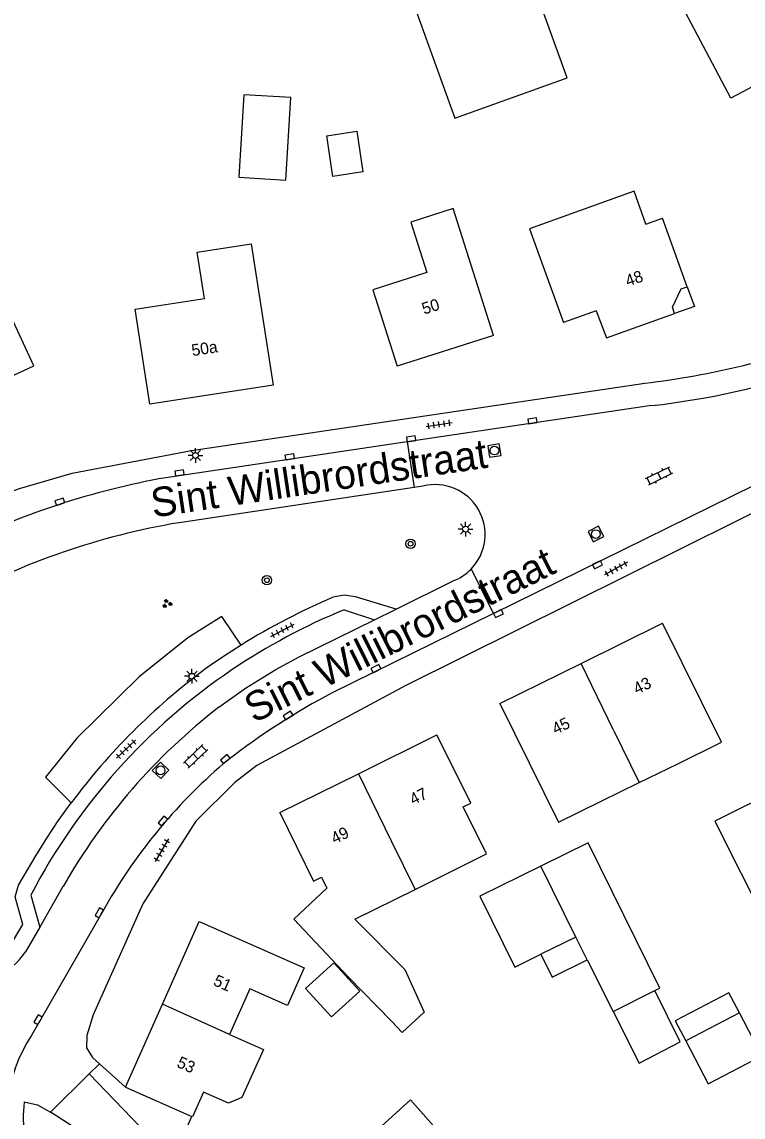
# Model space of a CAD drawing. Extents: x 136000 to 138005, y 398500 to 400500.
# Drawn here: x 137748.9 to 137810.5, y 399961.8 to 400055.3 of the extents above; entities that cross this region are included whole.
import ezdxf

# ---------------------------------------------------------------- set-up
doc = ezdxf.new("R2010")
doc.units = 0
for name, color, linetype in [('gg-afsc-muur', 7, 'Continuous'), ('gg-anno-huisnummerreeks BGT', 7, 'Continuous'), ('gg-anno-openbare ruimte label', 7, 'Continuous'), ('gg-bbg-bijgebouw', 7, 'Continuous'), ('gg-bbg-gedigitaliseerde bebouwing', 7, 'Continuous'), ('gg-bbg-gedigitaliseerde bijgebouw', 7, 'Continuous'), ('gg-bbg-hoofdgebouw', 7, 'Continuous'), ('gg-bbg-luifel en loopbrug', 7, 'Continuous'), ('gg-bbg-onder overbouw', 7, 'Continuous'), ('gg-bbg-pand overbouw', 7, 'Continuous'), ('gg-bbg-tussenscheiding', 7, 'Continuous'), ('gg-knt-verharding', 7, 'Continuous'), ('gg-knt-verharding nz', 7, 'Continuous'), ('gt-grn-groengrens', 7, 'Continuous'), ('gt-grn-weggrens', 7, 'Continuous'), ('gt-symb-boom', 7, 'Continuous'), ('gt-symb-groenvak', 7, 'Continuous'), ('gt-symb-klinker verharding', 7, 'Continuous'), ('gt-symb-kolk', 7, 'Continuous'), ('gt-symb-lichtmast', 7, 'Continuous'), ('gt-symb-rioolschacht', 7, 'Continuous'), ('gt-symb-tegel verharding', 7, 'Continuous')]:
    doc.layers.add(name, color=color, linetype=linetype)

# ---------------------------------------------------------------- blocks, each defined once
blk = doc.blocks.new('gt0-KL1')
at = {"layer": 'gt-symb-klinker verharding'}
for p, q in [((-1.15, 0.3), (1.15, 0.3)), ((-1, -0.3), (-1, 0.3)), ((-0.5, 0.3), (-0.5, 0.45)), ((0, -0.3), (0, 0.3)), ((0.5, 0.3), (0.5, 0.45)), ((1, -0.3), (1, 0.3)), ((-1.15, -0.3), (1.15, -0.3)), ((-0.5, -0.45), (-0.5, -0.3)), ((0.5, -0.45), (0.5, -0.3))]:
    blk.add_line(p, q, dxfattribs=at)
blk = doc.blocks.new('gt0-KOLK')
at = {"layer": 'gt-symb-kolk'}
blk.add_lwpolyline([(0, 0), (0.375, 0), (0.375, 0.4), (-0.375, 0.4), (-0.375, 0), (0, 0)], dxfattribs=at)
blk = doc.blocks.new('gt0-TEG1')
at = {"layer": 'gt-symb-tegel verharding'}
for p, q in [((-1.125, 0), (1.125, 0)), ((-0.9, -0.25), (-0.9, 0.25)), ((-0.45, -0.25), (-0.45, 0.25)), ((0, -0.25), (0, 0.25)), ((0.45, -0.25), (0.45, 0.25)), ((0.9, -0.25), (0.9, 0.25))]:
    blk.add_line(p, q, dxfattribs=at)
blk = doc.blocks.new('gt0-BOOM')
at = {"layer": 'gt-symb-boom'}
for radius in [0.4, 0.2]:
    blk.add_circle((0, 0), radius, dxfattribs=at)
blk = doc.blocks.new('gt0-RS')
at = {"layer": 'gt-symb-rioolschacht'}
blk.add_lwpolyline([(-0.5, -0.5), (0.5, -0.5), (0.5, 0.5), (-0.5, 0.5)], close=True, dxfattribs=at)
blk.add_circle((0, 0), 0.375, dxfattribs=at)
blk = doc.blocks.new('gt0-LMAST')
at = {"layer": 'gt-symb-lichtmast'}
for p, q in [((-0.182, 0.173), (-0.447, 0.438)), ((-0.005, 0.246), (-0.005, 0.621)), ((0.172, 0.173), (0.437, 0.438)), ((-0.255, -0.004), (-0.63, -0.004)), ((-0.182, -0.181), (-0.447, -0.446)), ((-0.005, -0.254), (-0.005, -0.629)), ((0.437, -0.446), (0.172, -0.181)), ((0.245, -0.004), (0.62, -0.004))]:
    blk.add_line(p, q, dxfattribs=at)
blk.add_circle((-0.005, -0.004), 0.25, dxfattribs=at)
blk = doc.blocks.new('gt0-GRVAK')
at = {"layer": 'gt-symb-groenvak'}
for p, q in [((-0.11, 0.189), (-0.228, 0.24)), ((-0.182, 0.153), (0.088, 0.153)), ((-0.091, 0.211), (-0.156, 0.322)), ((-0.047, 0.214), (-0.047, 0.393)), ((-0.004, 0.211), (0.061, 0.322)), ((0.015, 0.189), (0.133, 0.24)), ((0.262, -0.052), (0.197, 0.059)), ((0.305, -0.049), (0.305, 0.13)), ((0.349, -0.052), (0.414, 0.059)), ((-0.245, -0.228), (-0.363, -0.177)), ((-0.318, -0.264), (-0.047, -0.264)), ((-0.226, -0.206), (-0.291, -0.095)), ((-0.183, -0.203), (-0.183, -0.024)), ((-0.139, -0.206), (-0.074, -0.095)), ((-0.12, -0.228), (-0.002, -0.177)), ((0.243, -0.074), (0.125, -0.023)), ((0.17, -0.11), (0.441, -0.11)), ((0.368, -0.074), (0.486, -0.023))]:
    blk.add_line(p, q, dxfattribs=at)

msp = doc.modelspace()

# ---------------------------------------------------------------- linework, layer by layer
at = {"layer": 'gg-afsc-muur'}
msp.add_lwpolyline([(137763.049, 399958.36), (137762.308, 399959.345), (137763.41, 399961.831)], dxfattribs=at)
at = {"layer": 'gg-bbg-bijgebouw'}
msp.add_lwpolyline([(137767.447, 400042.071), (137771.442, 400041.818), (137771.867, 400048.854), (137767.874, 400049.095), (137767.447, 400042.071)], dxfattribs=at)
at = {"layer": 'gg-bbg-gedigitaliseerde bebouwing'}
for p, q in [((137802.195, 400038.039), (137803.611, 400038.549)), ((137801.607, 399990.349), (137804.914, 399991.963)), ((137798.363, 399988.766), (137801.607, 399990.349)), ((137777.344, 399978.701), (137782.487, 399981.217)), ((137772.121, 399978.699), (137776.779, 399973.778)), ((137776.779, 399973.778), (137780.494, 399969.96)), ((137768.38, 399972.73), (137766.641, 399968.852))]:
    msp.add_line(p, q, dxfattribs=at)
for points in [[(137802.195, 400038.039), (137801.18, 400040.859), (137792.257, 400037.64), (137795.155, 400029.642)], [(137789.17, 400028.53), (137785.735, 400039.381), (137782.11, 400038.228), (137783.482, 400033.915), (137778.879, 400032.452), (137780.96, 400025.92)], [(137804.914, 399991.963), (137808.645, 399993.81), (137803.61, 400003.97)], [(137789.73, 399997.1), (137794.729, 399986.967), (137798.363, 399988.766)], [(137782.487, 399981.217), (137788.577, 399984.257), (137786.585, 399988.274), (137787.243, 399988.601), (137784.35, 399994.44)], [(137777.344, 399978.701), (137781.614, 399974.394), (137783.252, 399970.76), (137781.373, 399969.014), (137780.494, 399969.96)], [(137766.641, 399968.852), (137769.526, 399967.55), (137767.681, 399963.462), (137766.544, 399962.967), (137764.428, 399963.916), (137763.48, 399961.8), (137763.41, 399961.831)]]:
    msp.add_lwpolyline(points, dxfattribs=at)
at = {"layer": 'gg-bbg-gedigitaliseerde bijgebouw'}
for p, q in [((137793.217, 399983.217), (137788.006, 399980.647)), ((137797.166, 399975.212), (137799.394, 399970.797)), ((137799.394, 399970.797), (137802.963, 399972.597)), ((137810.175, 399970.688), (137805.592, 399968.297))]:
    msp.add_line(p, q, dxfattribs=at)
for points in [[(137788.414, 400070.061), (137778.841, 400066.611), (137785.874, 400047.099), (137795.456, 400050.553), (137788.414, 400070.061)], [(137810.95, 400067.82), (137818.47, 400053.587), (137809.434, 400048.813), (137801.915, 400063.046), (137806.203, 400065.312)], [(137775.459, 400042.133), (137774.935, 400045.594), (137777.506, 400045.983), (137778.03, 400042.522), (137775.459, 400042.133)], [(137813.728, 399989.89), (137808.086, 399987.056), (137816.899, 399969.511)], [(137802.963, 399972.597), (137803.378, 399972.807), (137797.261, 399985.212), (137793.217, 399983.217)], [(137788.006, 399980.647), (137790.991, 399974.594), (137793.229, 399975.697)], [(137793.229, 399975.697), (137794.192, 399973.745), (137797.166, 399975.212)], [(137777.766, 399972.544), (137775.557, 399974.964), (137773.136, 399972.755), (137775.346, 399970.335), (137777.766, 399972.544)], [(137805.592, 399968.297), (137807.5, 399964.639), (137812.084, 399967.03), (137810.175, 399970.688)], [(137779.436, 399956.1), (137784.488, 399960.558), (137782.094, 399963.266), (137774.911, 399956.732)]]:
    msp.add_lwpolyline(points, dxfattribs=at)
at = {"layer": 'gg-bbg-hoofdgebouw'}
for p, q in [((137805.726, 400032.706), (137803.611, 400038.549)), ((137797.954, 400030.657), (137795.155, 400029.642)), ((137789.17, 400028.53), (137780.96, 400025.92)), ((137796.67, 400000.535), (137803.61, 400003.97)), ((137789.73, 399997.1), (137796.67, 400000.535)), ((137777.645, 399991.115), (137784.35, 399994.44)), ((137770.94, 399987.79), (137777.645, 399991.115)), ((137757.75, 399964.34), (137760.912, 399971.437)), ((137757.75, 399964.34), (137763.41, 399961.831))]:
    msp.add_line(p, q, dxfattribs=at)
for points in [[(137758.57, 400030.777), (137764.498, 400031.702), (137763.881, 400035.654), (137768.485, 400036.372), (137770.374, 400024.3), (137759.829, 400022.664), (137758.57, 400030.777)], [(137749.93, 400025.95), (137745.69, 400035.06), (137717.86, 400022.04), (137722.02, 400012.94), (137749.93, 400025.95)], [(137797.954, 400030.657), (137798.813, 400028.33), (137804.645, 400030.413)], [(137770.94, 399987.79), (137773.806, 399981.936), (137774.488, 399982.27), (137774.95, 399981.327), (137772.121, 399978.699)], [(137760.912, 399971.437), (137764.06, 399978.5), (137773, 399974.52), (137771.58, 399971.31), (137768.38, 399972.73)]]:
    msp.add_lwpolyline(points, dxfattribs=at)
at = {"layer": 'gg-bbg-luifel en loopbrug'}
for points in [[(137799.394, 399970.797), (137801.622, 399966.381), (137805.122, 399968.219), (137802.963, 399972.597)], [(137810.175, 399970.688), (137809.283, 399972.397), (137804.7, 399970.005), (137805.592, 399968.297)]]:
    msp.add_lwpolyline(points, dxfattribs=at)
at = {"layer": 'gg-bbg-onder overbouw'}
msp.add_lwpolyline([(137804.645, 400030.413), (137804.448, 400030.958), (137805.209, 400032.519), (137805.726, 400032.706)], dxfattribs=at)
at = {"layer": 'gg-bbg-pand overbouw'}
msp.add_lwpolyline([(137805.726, 400032.706), (137806.333, 400031.03), (137804.645, 400030.413)], dxfattribs=at)
at = {"layer": 'gg-bbg-tussenscheiding'}
for p, q in [((137799.43, 399994.827), (137796.67, 400000.535)), ((137799.43, 399994.827), (137801.607, 399990.349)), ((137796.203, 399977.164), (137793.217, 399983.217)), ((137796.203, 399977.164), (137793.229, 399975.697)), ((137797.166, 399975.212), (137796.203, 399977.164)), ((137766.641, 399968.852), (137760.912, 399971.437))]:
    msp.add_line(p, q, dxfattribs=at)
msp.add_lwpolyline([(137777.645, 399991.115), (137780.482, 399985.315), (137782.487, 399981.217)], dxfattribs=at)
at = {"layer": 'gg-knt-verharding'}
for p, q in [((137802.674, 400022.551), (137781.804, 400019.452)), ((137781.804, 400019.452), (137761.19, 400016.39)), ((137782.396, 400015.557), (137762.33, 400012.55)), ((137783.154, 400015.671), (137782.396, 400015.557)), ((137780.875, 400005.17), (137785.73, 400007.58)), ((137789.166, 400004.805), (137775.41, 399998.03)), ((137776.418, 400005.108), (137779.011, 400004.245)), ((137779.011, 400004.245), (137780.875, 400005.17)), ((137749.674, 399980.753), (137750.437, 399978.014)), ((137756.022, 399979.724), (137749.77, 399968.8)), ((137750.437, 399978.014), (137749.226, 399975.905)), ((137757.75, 399964.34), (137755.533, 399966.336)), ((137751.341, 399962.205), (137754.66, 399965.47))]:
    msp.add_line(p, q, dxfattribs=at)
for points in [[(137923.75, 400078.87), (137880.29, 400051.03), (137851.64, 400033.41), (137851.35, 400033.93), (137845.46, 400030.62), (137833.58, 400024.44), (137781.69, 399998.64), (137768.98, 399991.81), (137767.1, 399990.35), (137763.75, 399987.07), (137759.24, 399980), (137755, 399970.53), (137754.45, 399968.76), (137754.43, 399967.7), (137754.94, 399966.87), (137755.533, 399966.336)], [(137789.166, 400004.805), (137844.89, 400032.25), (137856.11, 400038.73), (137857.913, 400039.876)], [(137727.238, 400007.89), (137748.72, 400015.48), (137753.2, 400016.78), (137763.38, 400018.72), (137802.11, 400024.46)], [(137780.875, 400005.17), (137777.39, 400006.21), (137776.43, 400006.36), (137775.49, 400006.19)], [(137767.644, 400002.105), (137766.442, 400001.337), (137765.262, 400000.541), (137764.51, 400000)], [(137730.518, 399997.266), (137747.12, 399975.48), (137747.84, 399976.32), (137748.98, 399978.23), (137748.34, 399980.59), (137748.62, 399981.6), (137750.092, 399984.113), (137751.033, 399985.621), (137752.022, 399987.099), (137753.12, 399988.627)], [(137754.66, 399965.47), (137762.64, 399957.18), (137811.802, 399901.609)], [(137749.11, 399963.079), (137750.25, 399962.84), (137751.341, 399962.205)]]:
    msp.add_lwpolyline(points, dxfattribs=at)
for centre, radius, start, end in [((137793.074, 400098.356), 74.447, 276.97151, 290.15633), ((137795.115, 400089.633), 67.507, 276.42949, 288.99409), ((137773.065, 399949.846), 67.596, 100.1183, 108.13649), ((137784.208, 400011.551), 4.253, 315.94551, 104.34664), ((137773.181, 399949.598), 67.867, 108.16443, 115.366), ((137772.596, 399951.472), 61.935, 99.5411, 118.47931), ((137784.21, 400011.547), 4.249, 290.96795, 315.9628), ((137798.235, 399952.926), 57.917, 113.12397, 121.88328), ((137796.436, 399956.241), 52.808, 112.27611, 124.04074), ((137796.409, 399956.296), 52.747, 124.0496, 152.37623), ((137797.525, 399955.545), 55.374, 126.6003, 143.31412), ((137806.285, 399940.344), 65.429, 118.15642, 127.41508), ((137796.45, 399956.651), 46.549, 129.99683, 150.28555), ((137743.558, 399979.75), 6.849, 298.96289, 325.84354), ((137760.039, 399961.9), 12.372, 146.10054, 204.67877), ((137759.342, 399961.778), 10.314, 172.75596, 206.40846), ((137729.455, 399925.873), 42.415, 44.57826, 58.93608)]:
    msp.add_arc(centre, radius, start, end, dxfattribs=at)
at = {"layer": 'gg-knt-verharding nz'}
msp.add_line((137752.42, 399981.47), (137750.437, 399978.014), dxfattribs=at)
msp.add_lwpolyline([(137765.727, 399996.787), (137768.005, 399998.406), (137770.579, 400000), (137772.598, 400001.095), (137779.011, 400004.245)], dxfattribs=at)
msp.add_arc((137797.37, 399955.858), 51.734, 127.70788, 150.32564, dxfattribs=at)
at = {"layer": 'gt-grn-groengrens'}
msp.add_lwpolyline([(137767.644, 400002.105), (137765.991, 400004.534), (137763.083, 400002.721), (137758.915, 399999.392), (137753.591, 399994.153), (137750.921, 399990.807), (137753.12, 399988.627)], dxfattribs=at)
at = {"layer": 'gt-grn-weggrens'}
for p, q in [((137781.804, 400019.452), (137782.396, 400015.557)), ((137787.264, 400008.594), (137789.166, 400004.805)), ((137755.533, 399966.336), (137754.66, 399965.47))]:
    msp.add_line(p, q, dxfattribs=at)

# ---------------------------------------------------------------- block references
at = {"layer": 'gt-symb-boom'}
for p in [(137782.093, 400010.753), (137769.826, 400007.637)]:
    msp.add_blockref('gt0-BOOM', p, dxfattribs=at)
at = {"layer": 'gt-symb-groenvak'}
msp.add_blockref('gt0-GRVAK', (137761.292, 400005.637), dxfattribs=at)
at = {"layer": 'gt-symb-klinker verharding'}
for p, rotation in [((137803.331, 400016.558), 26.308695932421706), ((137763.74, 399992.598), 43.46059709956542)]:
    msp.add_blockref('gt0-KL1', p, dxfattribs=dict(at, rotation=rotation))
at = {"layer": 'gt-symb-kolk'}
for p, rotation in [((137792.541, 400021.063), 8.39757257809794), ((137782.179, 400019.515), 8.219209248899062), ((137771.804, 400017.968), 8.51093419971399), ((137762.385, 400016.602), 8.51093419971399), ((137752.211, 400014.147), 18.000074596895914), ((137797.972, 400009.142), -153.76806006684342), ((137789.505, 400004.966), -153.51182146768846), ((137779.232, 399999.905), 26.488178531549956), ((137771.744, 399995.917), 31.75019690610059), ((137766.407, 399992.201), 39.48286402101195), ((137761.1, 399986.935), 49.50441700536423), ((137755.69, 399979.131), 59.99927222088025), ((137750.459, 399970.006), 59.99927222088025)]:
    msp.add_blockref('gt0-KOLK', p, dxfattribs=dict(at, rotation=rotation))
at = {"layer": 'gt-symb-lichtmast'}
for p in [(137763.737, 400018.3), (137786.796, 400012.006), (137763.437, 399999.437)]:
    msp.add_blockref('gt0-LMAST', p, dxfattribs=at)
at = {"layer": 'gt-symb-rioolschacht'}
for p, rotation in [((137789.254, 400018.712), 8.97262661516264), ((137797.919, 400011.581), 27.00065470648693), ((137760.752, 399991.4), 45.972395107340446)]:
    msp.add_blockref('gt0-RS', p, dxfattribs=dict(at, rotation=rotation))
at = {"layer": 'gt-symb-tegel verharding'}
for p, rotation in [((137784.53, 400020.948), 8.680850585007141), ((137799.631, 400008.627), -151.17916405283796), ((137771.16, 400003.355), 27.590369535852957), ((137757.804, 399993.209), -136.58101077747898), ((137760.854, 399984.59), -120.00072778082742)]:
    msp.add_blockref('gt0-TEG1', p, dxfattribs=dict(at, rotation=rotation))

# ---------------------------------------------------------------- texts
at = {"layer": 'gg-anno-huisnummerreeks BGT'}
for s, rotation, p in [('48', 19.6, (137800.646, 400032.701)), ('50', 17.6, (137783.246, 400030.32)), ('50a', 8.8, (137763.476, 400026.772)), ('43', 26.4, (137801.424, 399997.866)), ('45', 26.4, (137794.483, 399994.431)), ('47', 26.4, (137782.32, 399988.41)), ('49', 26.4, (137775.612, 399985.084)), ('51', 336, (137765.174, 399973.084)), ('53', 336, (137762.063, 399966.103))]:
    msp.add_text(s, height=1, rotation=rotation, dxfattribs=at).set_placement(p)
at = {"layer": 'gg-anno-openbare ruimte label'}
for rotation, p in [(8.5, (137760.12, 400012.987)), (26.5, (137768.722, 399995.399))]:
    msp.add_text('Sint Willibrordstraat', height=2.5, rotation=rotation, dxfattribs=at).set_placement(p)

doc.saveas('drawing.dxf')
